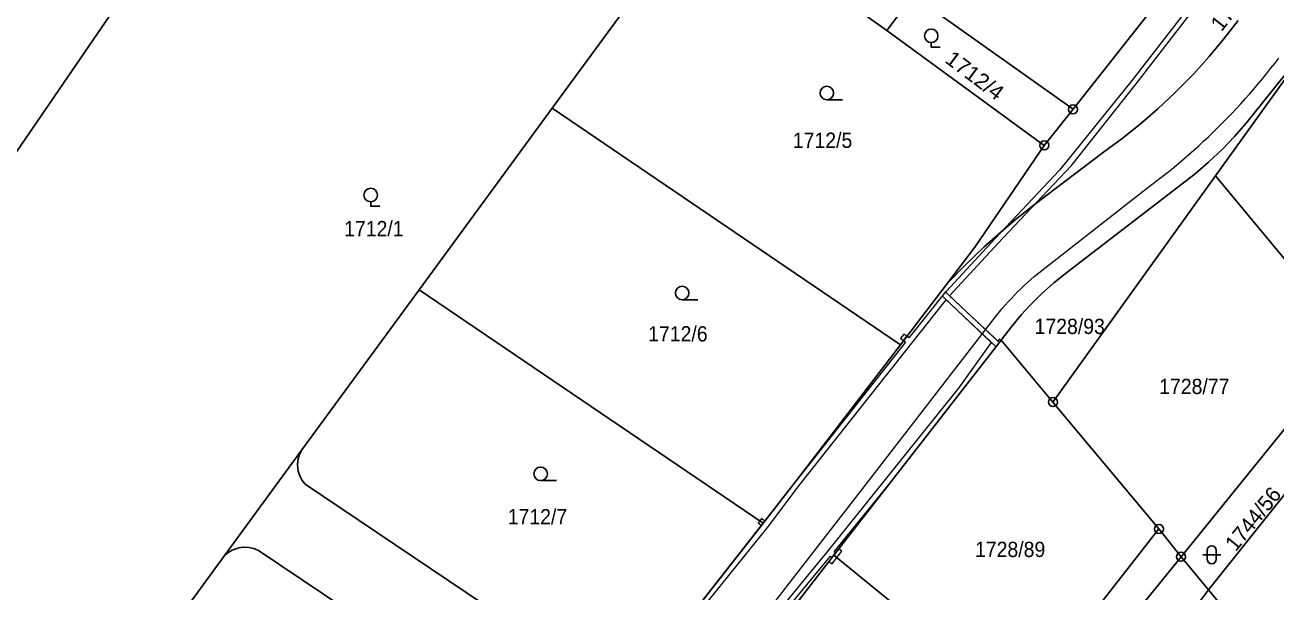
# Model space of a CAD drawing. Extents: x -679733 to -673243, y -1075091 to -1066557.
# Drawn here: x -677247.7 to -677108.8, y -1072403.3 to -1072340.3 of the extents above; entities that cross this region are included whole.
import ezdxf
from ezdxf.enums import TextEntityAlignment as Align

# ---------------------------------------------------------------- set-up
doc = ezdxf.new("R2010")
doc.units = 0
doc.header["$LTSCALE"] = 0.68
for name, color, linetype, lineweight in [('1', 7, 'Continuous', 25), ('13', 7, 'Continuous', 13), ('3', 7, 'Continuous', 25), ('4', 7, 'Continuous', 13), ('8', 7, 'Continuous', 25)]:
    doc.layers.add(name, color=color, linetype=linetype, lineweight=lineweight)
doc.layers.add('2', color=7, linetype='Continuous')

msp = doc.modelspace()

# ---------------------------------------------------------------- linework, layer by layer
at = {"layer": '1'}
for p, q in [((-677131.32, -1072349.67), (-677109.88, -1072322.42)), ((-677151.99, -1072340.91), (-677149.08, -1072337.02)), ((-677104.29, -1072341.47), (-677115.49, -1072357.07)), ((-677150.5, -1072375.83), (-677189.16, -1072349.55)), ((-677134.51, -1072353.68), (-677131.32, -1072349.67)), ((-677115.49, -1072357.07), (-677133.56, -1072382.2)), ((-677115.49, -1072357.07), (-677106.28, -1072368.18)), ((-677203.94, -1072369.73), (-677165.72, -1072395.65)), ((-677157.88, -1072399.21), (-677139.3, -1072375.33)), ((-677133.56, -1072382.2), (-677139.3, -1072375.33)), ((-677157.88, -1072399.21), (-677137.23, -1072416.05)), ((-677119.32, -1072399.39), (-677116.27, -1072403.07)), ((-677146.18, -1072442.44), (-677116.27, -1072403.07))]:
    msp.add_line(p, q, dxfattribs=at)
for points in [[(-677159.03, -1072296.2), (-677193.06, -1072273.1), (-677289.2, -1072413.6), (-677253.57, -1072437.57), (-677237.02, -1072414.96)], [(-677128.69, -1072309.31), (-677149.08, -1072337.02), (-677131.32, -1072349.67)], [(-677216.96, -1072387.5), (-677203.94, -1072369.73), (-677189.16, -1072349.55), (-677172.27, -1072326.49), (-677169.31, -1072322.45)], [(-677172.27, -1072326.49), (-677151.99, -1072340.91), (-677134.51, -1072353.68)], [(-677112.99, -1072339.81), (-677114.556, -1072341.843), (-677116.2, -1072343.814), (-677117.92, -1072345.719), (-677118.235, -1072346.053), (-677120.041, -1072347.877), (-677121.916, -1072349.629), (-677123.858, -1072351.307), (-677125.863, -1072352.908), (-677127.93, -1072354.43), (-677135.47, -1072360.14)], [(-677117.77, -1072356.83), (-677116.265, -1072355.551), (-677116.189, -1072355.482), (-677114.754, -1072354.125), (-677113.39, -1072352.696), (-677112.1, -1072351.2), (-677104.29, -1072341.47)], [(-677145.27, -1072368.99), (-677142.21, -1072364.98), (-677134.51, -1072353.68)], [(-677139.3, -1072375.33), (-677138.203, -1072373.861), (-677137.028, -1072372.455), (-677136.119, -1072371.465), (-677134.816, -1072370.176), (-677133.445, -1072368.96), (-677132.01, -1072367.82), (-677117.77, -1072356.83)], [(-677135.47, -1072360.14), (-677137.716, -1072361.925), (-677139.051, -1072363.049), (-677141.193, -1072364.957), (-677143.267, -1072366.938), (-677145.27, -1072368.99), (-677150.5, -1072375.83)], [(-677150.5, -1072375.83), (-677162.06, -1072390.97), (-677165.72, -1072395.65), (-677179.53, -1072413.28)], [(-677103.27, -1072379.56), (-677108.5, -1072386.03), (-677119.32, -1072399.39)], [(-677103.27, -1072379.56), (-677104.47, -1072388.26), (-677116.27, -1072403.07), (-677115.41, -1072404.11), (-677097.84, -1072425.09), (-677081.68, -1072444.73), (-677065.29, -1072464.28), (-677046.85, -1072439.86), (-677061.93, -1072421.67)], [(-677133.56, -1072382.2), (-677121.78, -1072396.3), (-677119.32, -1072399.39)], [(-677237.02, -1072414.96), (-677225.63, -1072399.35), (-677216.96, -1072387.5)], [(-677216.6, -1072391.34), (-677216.947, -1072390.903), (-677217.211, -1072390.412), (-677217.383, -1072389.881), (-677217.428, -1072389.636), (-677217.458, -1072389.079), (-677217.388, -1072388.526), (-677217.22, -1072387.994), (-677216.96, -1072387.5)], [(-677179.53, -1072413.28), (-677179.962, -1072413.648), (-677180.451, -1072413.935), (-677180.528, -1072413.97), (-677181.066, -1072414.153), (-677181.627, -1072414.238), (-677182.194, -1072414.223), (-677182.75, -1072414.11), (-677216.6, -1072391.34)], [(-677121.78, -1072396.3), (-677137.23, -1072416.05), (-677153.47, -1072436.81)], [(-677225.63, -1072399.35), (-677225.209, -1072398.971), (-677224.727, -1072398.671), (-677224.2, -1072398.461), (-677223.996, -1072398.407), (-677223.435, -1072398.33), (-677222.868, -1072398.352), (-677222.314, -1072398.473), (-677221.79, -1072398.69), (-677188.52, -1072421.07)], [(-677153.47, -1072436.81), (-677171.93, -1072423.21), (-677172.85, -1072421.69), (-677173.11, -1072420.14), (-677169.46, -1072414.19), (-677157.88, -1072399.21)], [(-677119.32, -1072399.39), (-677141.89, -1072427.23), (-677151.03, -1072438.75)]]:
    msp.add_lwpolyline(points, dxfattribs=at)
at = {"layer": '13'}
for points in [[(-677162.8, -1072404.85), (-677158.24, -1072399.33), (-677158.07, -1072399.45), (-677157.7, -1072398.97), (-677157.86, -1072398.86), (-677151.75, -1072391.33), (-677139.3, -1072375.33), (-677139.51, -1072375.21), (-677139.69, -1072375.43), (-677143.78, -1072371.57), (-677145.03, -1072370.38), (-677139.63, -1072364.54), (-677135.42, -1072360.06), (-677131.5, -1072355.9), (-677124.31, -1072346.83), (-677107.72, -1072325.37)], [(-677115.13, -1072333.97), (-677124.75, -1072346.43), (-677132.83, -1072356.42), (-677139.97, -1072364.02), (-677145.87, -1072370.4), (-677144.14, -1072372.04), (-677140.4, -1072375.6), (-677144.03, -1072380.64), (-677158.52, -1072398.71), (-677163.26, -1072404.47)]]:
    msp.add_lwpolyline(points, dxfattribs=at)
for points in [[(-677143.78, -1072371.57), (-677145.48, -1072369.95), (-677149.55, -1072375.08), (-677149.78, -1072374.89), (-677150.15, -1072375.37), (-677149.93, -1072375.55), (-677162.06, -1072390.97), (-677165.55, -1072395.43), (-677165.72, -1072395.65), (-677165.91, -1072395.9), (-677179.53, -1072413.28), (-677181.55, -1072415.86), (-677182.41, -1072416.97), (-677179.06, -1072413.65), (-677172.16, -1072404.74), (-677165.21, -1072396.1), (-677161.61, -1072391.31), (-677145.42, -1072370.83), (-677144.14, -1072372.04), (-677139.87, -1072376.06), (-677139.5, -1072375.58)], [(-677150.15, -1072375.37), (-677149.78, -1072374.89), (-677150.1, -1072374.64), (-677150.48, -1072375.11)], [(-677165.91, -1072395.14), (-677166.1, -1072395.39), (-677166.28, -1072395.62), (-677165.91, -1072395.9), (-677165.72, -1072395.65), (-677165.55, -1072395.43)], [(-677157.54, -1072399.49), (-677157.88, -1072399.21), (-677158.43, -1072399.92), (-677158.09, -1072400.19)], [(-677157.33, -1072398.51), (-677157.88, -1072399.21), (-677157.54, -1072399.49), (-677156.99, -1072398.78)]]:
    msp.add_lwpolyline(points, close=True, dxfattribs=at)
at = {"layer": '3'}
for p, q in [((-677158.663, -1072348.61), (-677156.913, -1072348.61)), ((-677174.733, -1072370.83), (-677172.983, -1072370.83)), ((-677190.453, -1072390.92), (-677188.703, -1072390.92)), ((-677116.911, -1072399.161), (-677114.909, -1072399.161)), ((-677116.411, -1072398.661), (-677116.411, -1072399.662)), ((-677115.409, -1072399.662), (-677115.409, -1072398.661))]:
    msp.add_line(p, q, dxfattribs=at)
for points in [[(-677147.07, -1072342.252), (-677147.07, -1072342.75), (-677146.069, -1072342.75)], [(-677209.32, -1072359.952), (-677209.32, -1072360.45), (-677208.319, -1072360.45)]]:
    msp.add_lwpolyline(points, dxfattribs=at)
for centre in [(-677147.0693, -1072341.5009), (-677158.6629, -1072347.8598), (-677209.3193, -1072359.2009), (-677174.7329, -1072370.0798), (-677190.4529, -1072390.1698)]:
    msp.add_circle(centre, 0.75, dxfattribs=at)
for centre, start, end in [((-677115.91, -1072398.6609), 0, 180), ((-677115.91, -1072399.6609), 180, 359.98789)]:
    msp.add_arc(centre, 0.5, start, end, dxfattribs=at)
at = {"layer": '4'}
msp.add_line((-677135.65, -1072368.24), (-677123.02, -1072358.37), dxfattribs=at)
for points in [[(-677123.02, -1072358.37), (-677122.432, -1072357.932), (-677121.849, -1072357.488), (-677121.27, -1072357.039), (-677120.696, -1072356.583), (-677120.127, -1072356.121), (-677119.563, -1072355.653), (-677119.003, -1072355.18), (-677118.449, -1072354.701), (-677117.899, -1072354.216), (-677117.355, -1072353.725), (-677116.815, -1072353.229), (-677116.281, -1072352.728), (-677115.752, -1072352.22), (-677115.228, -1072351.708), (-677114.71, -1072351.19), (-677114.197, -1072350.666), (-677113.689, -1072350.137), (-677113.187, -1072349.604), (-677112.69, -1072349.064), (-677112.199, -1072348.52), (-677111.714, -1072347.971), (-677111.235, -1072347.417), (-677110.761, -1072346.857), (-677110.293, -1072346.293), (-677109.831, -1072345.725), (-677109.375, -1072345.151), (-677108.924, -1072344.573), (-677108.48, -1072343.99)], [(-677139.82, -1072372.58), (-677139.5, -1072372.193), (-677139.175, -1072371.81), (-677138.845, -1072371.432), (-677138.51, -1072371.058), (-677138.17, -1072370.689), (-677137.824, -1072370.324), (-677137.474, -1072369.965), (-677137.119, -1072369.61), (-677136.758, -1072369.26), (-677136.394, -1072368.915), (-677136.024, -1072368.575), (-677135.65, -1072368.24)], [(-677174.76, -1072417.75), (-677153.79, -1072390.67), (-677139.82, -1072372.58)]]:
    msp.add_lwpolyline(points, dxfattribs=at)
at = {"layer": '8'}
for centre, radius in [((-677131.32, -1072349.6699), 0.5), ((-677131.32, -1072349.6699), 0.0303), ((-677134.51, -1072353.6799), 0.5), ((-677134.51, -1072353.6799), 0.0303), ((-677133.56, -1072382.1999), 0.5), ((-677133.56, -1072382.1999), 0.0303), ((-677121.78, -1072396.2999), 0.5), ((-677121.78, -1072396.2999), 0.0303), ((-677119.32, -1072399.3899), 0.5), ((-677119.32, -1072399.3899), 0.0303)]:
    msp.add_circle(centre, radius, dxfattribs=at)

# ---------------------------------------------------------------- texts
at = {"layer": '2'}
msp.add_text('1728/92', height=1.7, rotation=52, dxfattribs=at).set_placement((-677112.2972, -1072337.8833), align=Align.CENTER)
at = {"layer": '2', "width": 1.05}
msp.add_text('1712/4', height=1.7, rotation=323, dxfattribs=at).set_placement((-677145.651, -1072344.388))
at = {"layer": '2', "width": 0.95}
for s, p in [('1712/5', (-677162.44, -1072353.96)), ('1712/1', (-677212.28, -1072363.779)), ('1728/93', (-677135.59, -1072374.64)), ('1712/6', (-677178.51, -1072375.47)), ('1712/7', (-677194.11, -1072395.79)), ('1728/89', (-677142.21, -1072399.42))]:
    msp.add_text(s, height=1.7, dxfattribs=at).set_placement(p)
msp.add_text('1728/77', height=1.7, dxfattribs=at).set_placement((-677117.85, -1072381.31), align=Align.CENTER)
at = {"layer": '2'}
msp.add_text('1744/56', height=1.7, rotation=51, dxfattribs=at).set_placement((-677113.249, -1072398.894))

doc.saveas('drawing.dxf')
